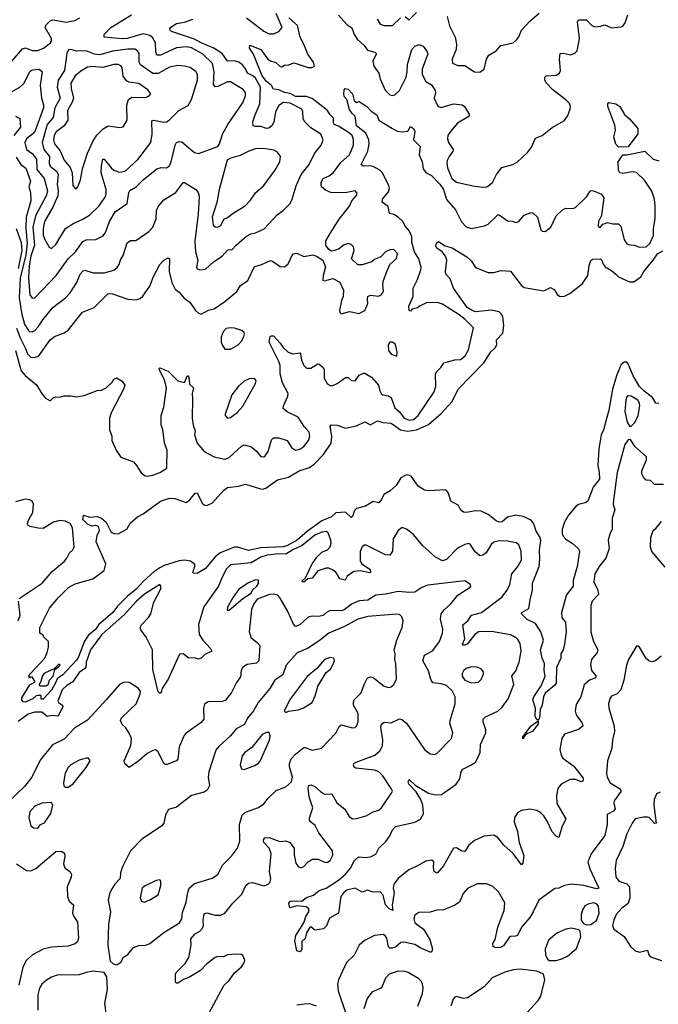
# Model space of a CAD drawing. Extents: x 1771496 to 1971148, y 471553 to 643630.
# Tile 365 of 656: x 1841815 to 1846422, y 586297 to 593401. Entities that reach past the tile are written whole.
import ezdxf

# ---------------------------------------------------------------- set-up
doc = ezdxf.new("R2010")
doc.units = 0

msp = doc.modelspace()

# ---------------------------------------------------------------- linework, layer by layer
at = {"layer": '0CON10XD'}
for points in [[(1841755, 592881.2), (1841815, 592913.5), (1841845, 592940.3), (1841891.5, 593028.5), (1841905, 593040), (1841955, 593044.4), (1841976.1, 593026.1), (1841962.4, 592925), (1841967.4, 592882.6), (1841972.9, 592835), (1841987.1, 592787.1), (1841986.3, 592765), (1841922.9, 592587.1), (1841865, 592540.4), (1841852.8, 592515), (1841864.2, 592464.2), (1841905, 592436.1), (1841935.5, 592395.5), (1841939.8, 592319.8), (1841991.9, 592255), (1842016.1, 592165), (1842008.3, 592135), (1841928.1, 591985), (1841908.8, 591905), (1841921.6, 591775), (1841895.7, 591695), (1841883.6, 591625), (1841878.1, 591538.1), (1841887.5, 591415), (1841905, 591392.5), (1841923.3, 591395), (1842078.9, 591555), (1842163.9, 591676.1), (1842217.9, 591725), (1842269.8, 591800.2), (1842295, 591812.7), (1842365, 591815.6), (1842418.1, 591841.9), (1842433.5, 591865), (1842463.2, 591945), (1842503.8, 592015), (1842590, 592075), (1842601.9, 592155), (1842610.5, 592169.5), (1842655, 592194.4), (1842705, 592244.4), (1842804.7, 592325.3), (1842835, 592333.5), (1842875, 592333.1), (1842895, 592345.8), (1842908.8, 592375), (1842935.6, 592495), (1842945.6, 592514.4), (1842965, 592523.1), (1842985, 592518.5), (1843050, 592465), (1843075, 592443.3), (1843105, 592436.5), (1843243.2, 592486.8), (1843255.5, 592504.5), (1843277.8, 592575), (1843315.5, 592645), (1843426.9, 592805), (1843445, 592853.3), (1843443.6, 592875), (1843426.7, 592896.7), (1843335, 592952.2), (1843315, 592952.5), (1843245, 592920), (1843225, 592917.1), (1843214, 592934), (1843217.6, 593025), (1843205.6, 593085.6), (1843133.8, 593155), (1843055, 593197.2), (1843015, 593206.2), (1842945, 593198.5), (1842830.8, 593145), (1842805.4, 593145.4), (1842797.8, 593167.8), (1842793.7, 593233.7), (1842772.6, 593272.6), (1842755, 593287.7), (1842705, 593298), (1842591.2, 593265), (1842555, 593262.4), (1842425, 593274), (1842424.3, 593295), (1842473.1, 593345), (1842622.5, 593435)], [(1843450.6, 593415), (1843575, 593318), (1843615, 593298.2), (1843645, 593299.5), (1843683.8, 593315), (1843707.9, 593345), (1843666, 593446)], [(1844115, 593434.5), (1844175, 593365.5), (1844211.1, 593341.1), (1844227.3, 593295), (1844249.6, 593259.6), (1844300.4, 593215), (1844325, 593181.5), (1844375.8, 593165.8), (1844388.9, 593155), (1844361.8, 593105), (1844370.6, 593065), (1844405.6, 593015), (1844414.5, 592975), (1844452.3, 592892.3), (1844485, 592858.2), (1844505, 592853.5), (1844522.3, 592857.7), (1844555, 592890), (1844602, 592985), (1844610.9, 593025), (1844611.9, 593078.1), (1844645, 593185.8), (1844665, 593210), (1844695, 593221.2), (1844725, 593208.8), (1844755, 593170), (1844759.2, 593155), (1844719.2, 593045), (1844718.5, 593005), (1844745, 592955.8), (1844785, 592930.6), (1844810.8, 592895), (1844815.5, 592874.5), (1844805.6, 592835), (1844825.5, 592785.5), (1844834.5, 592774.5), (1844855, 592767.1), (1844945, 592792.9), (1845007, 592787), (1845024, 592775), (1845058.8, 592715), (1845051.2, 592698.8), (1844974.3, 592655), (1844921.9, 592595), (1844904.4, 592565), (1844902.1, 592542.1), (1844908.6, 592515), (1844943.1, 592465), (1844939.8, 592450.2), (1844915, 592419.2), (1844898.8, 592385), (1844895.4, 592365), (1844901.4, 592331.4), (1844932.8, 592255), (1844965, 592227.7), (1845085, 592202.2), (1845155, 592192.5), (1845185, 592194.2), (1845224.6, 592225.4), (1845254.5, 592285), (1845294.2, 592335), (1845373.3, 592355), (1845405, 592375.8), (1845477.7, 592442.3), (1845507.7, 592482.3), (1845535, 592546.7), (1845585, 592565.8), (1845655, 592621.9), (1845745, 592672.5), (1845770.2, 592709.8), (1845785.4, 592754.6), (1845787.5, 592775), (1845780, 592795), (1845755, 592823.3), (1845660, 592895), (1845613.8, 592945), (1845603.6, 592966.4), (1845603.3, 592985), (1845612.5, 592995), (1845685, 593001.4), (1845708, 593015), (1845717.1, 593035), (1845710, 593115), (1845715, 593156.2), (1845735, 593159.2), (1845791.7, 593148.3), (1845820.2, 593159.8), (1845835.5, 593175), (1845852.9, 593265), (1845840, 593385), (1845845, 593400), (1845905, 593400), (1845940.7, 593360.7), (1845965, 593349.5), (1846005, 593352.9), (1846035, 593364.2), (1846085, 593342), (1846155, 593348.8), (1846165.7, 593354.3), (1846181.9, 593378.1), (1846201.9, 593435)], [(1844595, 593424), (1844625, 593398.8), (1844676.6, 593453.4)], [(1844899.8, 593425), (1844916.7, 593356.7), (1844957.1, 593275), (1844967.2, 593225), (1844964.7, 593185.3), (1844935.9, 593115.9), (1844936.2, 593086.2), (1844975, 593070.8), (1845025, 593071.4), (1845095, 593025.8), (1845135, 593022), (1845165.8, 593045), (1845182, 593115), (1845200, 593145), (1845251.2, 593175), (1845286.7, 593215), (1845375, 593234.2), (1845401.2, 593258.8), (1845415, 593276.7), (1845435, 593326.2), (1845495, 593390.8), (1845563.1, 593446.9)], [(1841761.4, 593105), (1841835, 593190.7), (1841857.7, 593197.7), (1841905, 593179.6), (1841945, 593179.3), (1841987.1, 593195), (1842038, 593235), (1842044.4, 593245.6), (1842043.3, 593265), (1841998.9, 593345), (1842005.6, 593364.4), (1842035, 593392), (1842055, 593400.6), (1842153.3, 593383.3), (1842213.8, 593395), (1842248.9, 593415)], [(1841788.6, 592408.6), (1841822.5, 592355), (1841859.1, 592329.1), (1841892.4, 592235), (1841880.7, 592195), (1841894, 592155), (1841894.8, 592095), (1841861.6, 591975), (1841860, 591895), (1841869.5, 591785), (1841859.8, 591705), (1841817.6, 591535), (1841812.2, 591395), (1841831, 591275), (1841849.2, 591205), (1841875, 591160.9), (1841885, 591152.1), (1841905, 591148.2), (1841925, 591158.5), (1841948.8, 591185), (1841980.8, 591235), (1842055, 591324.4), (1842145, 591394.4), (1842180.2, 591429.8), (1842226.3, 591503.7), (1842250.5, 591565), (1842272.2, 591587.8), (1842285, 591592.9), (1842345.5, 591575.5), (1842423.9, 591573.9), (1842495, 591594.4), (1842515, 591610), (1842531.8, 591635), (1842541.3, 591668.7), (1842560.6, 591699.4), (1842589.7, 591790.3), (1842613.2, 591806.8), (1842653, 591807), (1842746.1, 591873.9), (1842776.4, 591903.6), (1842800, 591965), (1842802.7, 592025), (1842816.2, 592055), (1842855, 592101.1), (1842941.9, 592155), (1842995, 592226.2), (1843005, 592226.2), (1843086, 592176), (1843102.2, 592155), (1843108.6, 592128.6), (1843102.2, 591995), (1843079.4, 591805), (1843084, 591725), (1843099.4, 591665), (1843090, 591615), (1843095, 591603.8), (1843115, 591596.2), (1843155, 591601.2), (1843212, 591655), (1843275, 591694.3), (1843315, 591739.2), (1843325, 591744), (1843345, 591740), (1843375.7, 591775), (1843450.5, 591839.5), (1843482.5, 591855), (1843515, 591862.9), (1843577.6, 591892.4), (1843674.6, 591995.4), (1843715.5, 592024.5), (1843765.8, 592075), (1843781.4, 592105), (1843808.9, 592201.1), (1843846.5, 592285), (1843902.5, 592355), (1843941.9, 592435), (1843990.6, 592495), (1844003.3, 592535), (1843986.7, 592575), (1843915, 592621.1), (1843871.2, 592665), (1843860.8, 592685), (1843857.8, 592735), (1843849.2, 592755), (1843765, 592798.1), (1843717.4, 592802.6), (1843685, 592781.4), (1843659.6, 592735), (1843648.5, 592661.5), (1843634.6, 592635.4), (1843611.3, 592618.7), (1843595, 592616.9), (1843555, 592630), (1843515, 592629.4), (1843498.8, 592635), (1843496.2, 592665), (1843513.3, 592715), (1843546.4, 592793.6), (1843552.9, 592915), (1843515, 592979.3), (1843497.9, 592995), (1843458.9, 593015), (1843445, 593045.4), (1843421.9, 593075), (1843395, 593094.8), (1843365, 593105.2), (1843315, 593102.5), (1843276.8, 593156.8), (1843216.5, 593196.5), (1843123.8, 593233.8), (1843075, 593260.4), (1842910, 593315), (1842900, 593325), (1842898, 593335), (1842905, 593346.7), (1842946.1, 593373.9), (1843005, 593382.2), (1843064.4, 593405.6)], [(1844136.1, 591376.1), (1844121.4, 591305), (1844125, 591287.5), (1844135, 591278.8), (1844195, 591296), (1844265, 591282), (1844305, 591302), (1844327.5, 591352.5), (1844323.4, 591385), (1844327.5, 591405), (1844345, 591412.5), (1844403.5, 591406.5), (1844422, 591415), (1844432.4, 591427.6), (1844438.9, 591445), (1844433.6, 591485), (1844437.1, 591512.9), (1844462.5, 591585), (1844485.7, 591634.3), (1844532.7, 591677.3), (1844540.8, 591715), (1844515, 591743.8), (1844485, 591741.4), (1844455, 591725.8), (1844420.6, 591689.4), (1844375, 591670), (1844355, 591654.5), (1844285, 591632.5), (1844255, 591631.5), (1844209.2, 591675), (1844228.1, 591735), (1844222.9, 591762.9), (1844205, 591780), (1844185, 591785.8), (1844155, 591775.7), (1844115.5, 591744.5), (1844085, 591735.8), (1844065, 591732), (1844045, 591742), (1844024.5, 591774.5), (1844022.9, 591805), (1844055, 591858.8), (1844118.6, 591961.4), (1844195, 592056), (1844210.6, 592095), (1844245, 592133.3), (1844248.3, 592148.3), (1844235, 592166.2), (1844175, 592154.2), (1844065, 592152.5), (1844020.7, 592170.7), (1843995, 592192), (1843988.6, 592205), (1843990.5, 592229.5), (1844004.2, 592255), (1844046.5, 592273.5), (1844077.5, 592295), (1844130.5, 592369.5), (1844194.1, 592425.9), (1844222.5, 592495), (1844224.2, 592535.8), (1844212.2, 592565), (1844195, 592582.7), (1844115, 592633.2), (1844084.5, 592645), (1844077.7, 592655), (1844079.6, 592689.6), (1844054.6, 592714.6), (1844036.4, 592745), (1843925, 592833), (1843885, 592846.2), (1843805, 592846.6), (1843765, 592867.5), (1843725, 592875.9), (1843685, 592895.6), (1843645, 592899.5), (1843632.3, 592925), (1843595, 592955.2), (1843565.2, 592995), (1843501.1, 593151.1), (1843473.6, 593196.4), (1843475, 593217.5), (1843553.8, 593185), (1843605.4, 593115.4), (1843625, 593102.9), (1843662.2, 593092.2), (1843695, 593062.5), (1843705, 593060), (1843726.1, 593073.9), (1843755, 593076), (1843795, 593090), (1843895, 593057.1), (1843924.4, 593055.6), (1843941.2, 593065), (1843934.4, 593095), (1843893.1, 593153.1), (1843864.7, 593225), (1843837.2, 593275), (1843818.5, 593358.5), (1843755.7, 593415)], [(1844394.4, 593405), (1844415, 593368), (1844445, 593359.4), (1844505, 593358.1), (1844562.9, 593415)], [(1842045, 591750.8), (1842075, 591779.2), (1842145, 591893.3), (1842205, 591933.8), (1842265, 591958.2), (1842318.8, 591991.2), (1842385, 592056.7), (1842430.7, 592119.3), (1842438.2, 592145), (1842438.2, 592175), (1842403.8, 592295), (1842404, 592346), (1842415, 592395.6), (1842425, 592394.4), (1842475, 592331.2), (1842495.3, 592315.3), (1842535, 592300.4), (1842575, 592308.8), (1842667.2, 592392.8), (1842760.5, 592515), (1842770.4, 592575), (1842767.9, 592672.1), (1842783.5, 592676.5), (1842855, 592662.3), (1842875, 592664.5), (1842894.1, 592675.9), (1842963.4, 592746.6), (1843029.3, 592780.7), (1843055, 592826.2), (1843097.7, 592965), (1843097.9, 593005), (1843086.4, 593026.4), (1843045, 593055.5), (1843005, 593066.7), (1842955, 593070.8), (1842895, 593057.6), (1842815, 593013.5), (1842775, 593012.1), (1842685.5, 593075), (1842678, 593095), (1842677.2, 593157.2), (1842665.3, 593175.3), (1842645, 593187.2), (1842595, 593189.3), (1842485.2, 593174.8), (1842393.6, 593146.4), (1842355, 593151.9), (1842295, 593175.8), (1842225, 593174.6), (1842184.4, 593185.6), (1842166.8, 593183.2), (1842154, 593156), (1842138.8, 593035), (1842091.8, 592965), (1842084.4, 592914.4), (1842107.1, 592835), (1842067.8, 592765), (1842057.6, 592695), (1842012.2, 592645), (1841977.2, 592515), (1841990.2, 592465), (1842031.2, 592415), (1842028.3, 592365), (1842034.7, 592345), (1842083.2, 592305), (1842092.6, 592285), (1842085.7, 592215), (1842093.3, 592165), (1842090.8, 592129.2), (1842052.9, 592047.1), (1841994.8, 591945), (1841983.5, 591895), (1841985, 591846.7), (1841995, 591819.2), (1842028.7, 591758.7), (1842045, 591750.8)], [(1842225, 592183.3), (1842235.6, 592194.4), (1842254.2, 592245), (1842268.9, 592325), (1842303.1, 592436.9), (1842344, 592526), (1842372.1, 592567.9), (1842416, 592614), (1842454.1, 592634.1), (1842536.4, 592623.6), (1842562.3, 592627.7), (1842589.2, 592675), (1842587, 592783), (1842598.8, 592825), (1842625, 592840.8), (1842725, 592840.6), (1842748.8, 592851.2), (1842760, 592865), (1842740, 592895), (1842675, 592940), (1842605, 592950), (1842585, 592960.8), (1842562.3, 592992.3), (1842553.1, 593055), (1842545, 593067.1), (1842525, 593078.2), (1842495, 593076.8), (1842415, 593054.8), (1842336.4, 593063.6), (1842305, 593058.8), (1842255, 593028.9), (1842215, 592994.7), (1842185, 592943.8), (1842185.2, 592905), (1842202.6, 592835), (1842193.9, 592806.1), (1842160.5, 592745), (1842162.9, 592677.1), (1842135.2, 592634.8), (1842079, 592591), (1842064.8, 592565), (1842057.7, 592535), (1842065.3, 592505), (1842106.8, 592455), (1842136.6, 592386.6), (1842180, 592335), (1842193.6, 592295), (1842198.6, 592205), (1842215, 592183.3), (1842225, 592183.3)], [(1841785.4, 591015), (1841826.7, 590866.7), (1841854, 590835), (1841935.9, 590765.9), (1841978.3, 590698.3), (1842000.7, 590670.7), (1842035, 590650), (1842060, 590675), (1842075, 590680), (1842105, 590677.5), (1842135, 590687.5), (1842185, 590687.5), (1842225, 590680), (1842279.3, 590690.7), (1842373.6, 590726.4), (1842405, 590727.5), (1842440, 590745), (1842482.5, 590785), (1842495, 590807.5), (1842513.6, 590816.4), (1842555, 590792.5), (1842572.5, 590765), (1842563.3, 590735), (1842474, 590565), (1842463.8, 590525), (1842461.7, 590441.7), (1842478.6, 590395), (1842479.2, 590365), (1842510.8, 590295), (1842544.5, 590244.5), (1842635, 590210.8), (1842658.6, 590185), (1842690.6, 590130.6), (1842720.2, 590110.2), (1842736.8, 590106.8), (1842775, 590113.8), (1842825, 590134), (1842875.6, 590165), (1842878.2, 590295), (1842858.9, 590345), (1842848.1, 590445), (1842835.7, 590475), (1842834.5, 590545), (1842855.3, 590605), (1842872.9, 590745), (1842859.7, 590799.7), (1842822.5, 590875), (1842820, 590885), (1842825, 590890), (1842885, 590864), (1842955, 590796.2), (1843005, 590782.5), (1843025, 590833.3), (1843035, 590822.5), (1843040.2, 590770.2), (1843069.4, 590745), (1843058.1, 590705), (1843062.2, 590665), (1843058.5, 590525), (1843066.2, 590475), (1843081.2, 590435), (1843076.8, 590405), (1843095.6, 590345), (1843145, 590285.8), (1843216.8, 590246.8), (1843295, 590231.4), (1843325, 590241.9), (1843415, 590324.3), (1843435, 590334.2), (1843488.2, 590318.2), (1843525.5, 590285.5), (1843555, 590248.8), (1843575, 590246.2), (1843585, 590253.8), (1843606.9, 590285), (1843630.3, 590369.7), (1843645.8, 590384.2), (1843685, 590384.3), (1843745, 590364), (1843775, 590313.8), (1843805, 590294.2), (1843835, 590301.4), (1843865, 590321.4), (1843899.4, 590365), (1843908.9, 590395), (1843904.4, 590425), (1843866.7, 590465), (1843825, 590533.1), (1843745, 590571.4), (1843716, 590595), (1843717.1, 590615), (1843749.5, 590685), (1843752.2, 590705), (1843711.1, 590781.1), (1843694.7, 590845), (1843692.9, 590905), (1843685.3, 590935), (1843614.2, 591075), (1843621.2, 591115), (1843628.8, 591121.2), (1843645, 591120), (1843695, 591067.1), (1843716.7, 591035), (1843752.4, 591002.4), (1843785, 590989.1), (1843822.5, 590995), (1843835, 590996.2), (1843840.7, 590990.7), (1843847.1, 590945), (1843865.7, 590905), (1843885, 590885.8), (1843915, 590885.6), (1843965, 590918.6), (1843976.5, 590916.5), (1844005, 590891.4), (1844012.5, 590875), (1844011.5, 590815), (1844034.2, 590775), (1844055, 590762.5), (1844075, 590762.5), (1844105, 590777.1), (1844165, 590819.2), (1844185, 590819.2), (1844208.8, 590798.8), (1844235, 590794.2), (1844264.7, 590835.3), (1844295, 590850), (1844305, 590851.2), (1844353, 590823), (1844404.2, 590765), (1844412.1, 590722.1), (1844422, 590705), (1844435, 590694.2), (1844475, 590687.1), (1844494.4, 590674.4), (1844521.7, 590601.7), (1844555, 590570.6), (1844589.5, 590525), (1844625, 590510.9), (1844655, 590517.1), (1844690, 590545), (1844804.5, 590715), (1844816.3, 590753.7), (1844815.7, 590845), (1844825, 590863.8), (1844856, 590895), (1844875, 590925.7), (1844955, 590947.8), (1844995, 590950), (1845028.6, 590975), (1845051.8, 591018.2), (1845088, 591178), (1845028.9, 591238.9), (1844985, 591272.7), (1844865, 591347.8), (1844835, 591358.9), (1844755, 591361.4), (1844703.2, 591336.8), (1844685, 591321.4), (1844647.1, 591312.9), (1844635, 591297.5), (1844625, 591302.5), (1844622.9, 591335), (1844653.6, 591405), (1844654.6, 591465), (1844685, 591525.7), (1844709.6, 591595), (1844710.7, 591615), (1844695.2, 591675), (1844664.2, 591725), (1844644, 591794), (1844642.8, 591835), (1844626.9, 591875), (1844598.3, 591908.3), (1844577.9, 591945), (1844545.7, 591975.7), (1844515, 591994.5), (1844482.2, 592002.2), (1844473.2, 592053.2), (1844430, 592085), (1844431.8, 592105), (1844475, 592158.9), (1844481.6, 592185), (1844477.1, 592205), (1844429, 592299), (1844412.1, 592315), (1844365, 592340.8), (1844336.4, 592346.4), (1844293.2, 592343.2), (1844277.8, 592355), (1844326.8, 592453.2), (1844335.7, 592505), (1844334.1, 592535), (1844311.7, 592581.7), (1844245, 592636), (1844236.2, 592705), (1844213.5, 592723.5), (1844193.8, 592753.8), (1844174.4, 592824.4), (1844155.9, 592845.9), (1844153.1, 592865), (1844155.8, 592894.2), (1844164, 592905), (1844185, 592900), (1844215, 592865.8), (1844228.8, 592818.8), (1844243.6, 592803.6), (1844265, 592810), (1844318, 592775), (1844351.5, 592741.5), (1844391.2, 592715), (1844406.7, 592675), (1844505, 592616.2), (1844537.7, 592597.7), (1844575, 592592), (1844613.8, 592596.2), (1844635, 592630), (1844656.2, 592615), (1844665.8, 592595), (1844656.9, 592535), (1844704.5, 592485), (1844697.3, 592425), (1844717.6, 592375), (1844726.7, 592325), (1844745, 592297.3), (1844786.1, 592276.1), (1844844.7, 592215), (1844872.8, 592175), (1844894.8, 592104.8), (1844959.1, 592029.1), (1845003, 591943), (1845035, 591906.9), (1845075, 591894.5), (1845167.4, 591912.6), (1845193.7, 591926.3), (1845265, 591994), (1845275, 591993.8), (1845335, 591950), (1845367.5, 591947.5), (1845397, 591937), (1845416.7, 591945), (1845455, 591990), (1845505, 592009.2), (1845520, 592005), (1845550.8, 591975), (1845575, 591883.8), (1845585, 591874), (1845605, 591872.9), (1845645.7, 591905), (1845683.9, 591986.1), (1845730.9, 592029.1), (1845755, 592040), (1845805, 592039.4), (1845825, 592046.9), (1845905.3, 592124.7), (1845928.3, 592161.7), (1845935, 592167.5), (1845955, 592167.1), (1846012.3, 592142.3), (1846028.8, 592115), (1846011.2, 591988.8), (1845991.2, 591945), (1845987.5, 591915), (1845992.5, 591905), (1846005, 591903.3), (1846022.5, 591925), (1846055, 591937.5), (1846095, 591928.9), (1846135, 591928.6), (1846151.7, 591911.7), (1846175, 591813.3), (1846194.5, 591784.5), (1846205, 591778.1), (1846247.5, 591775), (1846285, 591758.6), (1846335, 591762.9), (1846360, 591785), (1846386.7, 591843.3), (1846387.3, 591895), (1846398.9, 591965), (1846398.9, 592055), (1846394.2, 592105), (1846375, 592162.9), (1846323.3, 592243.3), (1846265, 592298), (1846235, 592303.9), (1846165, 592290), (1846143.8, 592295), (1846134.3, 592315), (1846132.9, 592375), (1846165, 592426.2), (1846195, 592424.7), (1846325, 592453.5), (1846385, 592395.6), (1846425, 592381.5)], [(1846135, 592480), (1846115, 592502.5), (1846101.2, 592555), (1846114.2, 592605), (1846108.9, 592638.9), (1846058.8, 592775), (1846057, 592793), (1846065, 592802.5), (1846115, 592793.8), (1846143.3, 592775), (1846177.7, 592717.7), (1846215, 592686.7), (1846273.8, 592615), (1846273.6, 592576.4), (1846205, 592482.5), (1846135, 592480)], [(1841785.5, 592705.5), (1841817, 592687), (1841820.4, 592625), (1841772.4, 592565)], [(1843245, 591904.4), (1843265, 591915.7), (1843288.3, 591961.7), (1843315, 591972.9), (1843354.2, 592005.8), (1843442.4, 592057.6), (1843480.9, 592099.1), (1843515, 592151.5), (1843577.3, 592205), (1843656.3, 592313.7), (1843692.5, 592375), (1843697.5, 592415), (1843675.8, 592445), (1843648.8, 592458.8), (1843605, 592467.5), (1843565, 592472.2), (1843515, 592468.7), (1843467.2, 592452.8), (1843405, 592421.5), (1843337, 592403), (1843312.2, 592387.8), (1843253.1, 592175), (1843237, 592083), (1843203.2, 591975), (1843209.5, 591919.5), (1843225, 591905.7), (1843245, 591904.4)], [(1841790.2, 591895), (1841825, 591794.4), (1841831.4, 591735), (1841803.8, 591605)], [(1846425, 590631.3), (1846403.2, 590633.2), (1846380.3, 590675), (1846319.8, 590719.8), (1846285.4, 590755.4), (1846240.5, 590830.5), (1846205, 590918.8), (1846195, 590930), (1846175, 590929.2), (1846155, 590914.2), (1846122.1, 590837.9), (1846091.1, 590735), (1846065.7, 590584.3), (1846027.6, 590442.4), (1846010.4, 590405), (1845993.8, 590305), (1845985.4, 590185), (1845996, 590136), (1845996.8, 590085), (1845951.5, 590028.5), (1845912.9, 589927.1), (1845895.3, 589914.7), (1845845, 589902.8), (1845823.3, 589886.7), (1845774, 589826), (1845746.2, 589775), (1845728.1, 589725), (1845727.1, 589695), (1845735, 589673.6), (1845755, 589653.8), (1845801.4, 589625), (1845845, 589583.8), (1845852.2, 589565), (1845837.7, 589455), (1845808, 589355), (1845807.5, 589315), (1845759.5, 589250.5), (1845724.6, 589124.6), (1845726.4, 589086.4), (1845751.4, 589055), (1845756.5, 588983.5), (1845746.2, 588895), (1845735.7, 588855), (1845719.2, 588825), (1845717.5, 588795), (1845687.4, 588727.4), (1845684.4, 588615), (1845675, 588599.2), (1845605, 588542.5), (1845592.5, 588515), (1845583.1, 588455), (1845570.5, 588425), (1845565.2, 588364.8), (1845555, 588346.7), (1845545, 588350), (1845533.3, 588375), (1845535.4, 588435), (1845516.8, 588495), (1845523.4, 588516.6), (1845575.7, 588594.3), (1845605.7, 588665), (1845599.2, 588705), (1845600.8, 588755), (1845584.6, 588794.6), (1845571.9, 588855), (1845592.9, 588925), (1845573.3, 588985), (1845535.6, 589045), (1845475, 589073.8), (1845436, 589115), (1845436.7, 589125), (1845487.5, 589152.5), (1845496.4, 589215), (1845514.2, 589285), (1845514.5, 589335), (1845562.9, 589455), (1845568.3, 589508.3), (1845565.3, 589575), (1845573.5, 589643.5), (1845569.3, 589665), (1845541.7, 589711.7), (1845525, 589764.2), (1845505, 589790), (1845447.4, 589817.4), (1845395, 589825.6), (1845335, 589812), (1845295, 589778), (1845275, 589776), (1845253.3, 589785), (1845195, 589830), (1845145, 589854.2), (1845105, 589858.1), (1845035, 589844.4), (1845017.7, 589847.7), (1844999.5, 589859.5), (1844979.1, 589899.1), (1844925, 589926.7), (1844907.5, 589985), (1844895, 590003.8), (1844885, 590008), (1844769.1, 590000.9), (1844735, 590007.2), (1844690.4, 590035), (1844638.1, 590108.1), (1844615, 590117.2), (1844595, 590113.6), (1844565.6, 590095), (1844529.7, 590040.3), (1844487.4, 590002.6), (1844442, 589975), (1844425, 589939.1), (1844405, 589915.7), (1844365, 589925.3), (1844308.5, 589891.5), (1844245, 589875.2), (1844230.3, 589859.7), (1844215, 589817.1), (1844205, 589809.6), (1844165, 589847.1), (1844095, 589843.7), (1844065, 589814.8), (1843995, 589785.5), (1843890.3, 589709.7), (1843815.7, 589645), (1843741.1, 589605), (1843715, 589597.7), (1843555, 589589.4), (1843465, 589572), (1843386.2, 589596.2), (1843365, 589595.9), (1843261.8, 589555), (1843224.1, 589525), (1843155, 589441.1), (1843095, 589406.2), (1843067.5, 589407.5), (1843063, 589413), (1843080, 589465), (1843074.2, 589475), (1843046, 589495), (1843005, 589501.6), (1842965, 589496.7), (1842858, 589462), (1842825, 589446.7), (1842783.3, 589416.7), (1842709.3, 589350.7), (1842655, 589292.2), (1842590.4, 589239.6), (1842520.4, 589169.6), (1842487.9, 589125), (1842384.1, 589035.9), (1842365, 589004.7), (1842310.5, 588959.5), (1842283.3, 588916.7), (1842240, 588805), (1842225, 588780.8), (1842125, 588675.4), (1842085.4, 588644.6), (1842072.8, 588617.2), (1842045, 588564.2), (1841985, 588500), (1841970, 588500), (1841970, 588525), (1841945, 588525.8), (1841935, 588523.8), (1841909.5, 588500.5), (1841855, 588477.3), (1841839.4, 588479.4), (1841830, 588495), (1841831.2, 588508.8), (1841888.8, 588601.2), (1841927, 588623), (1841905, 588660), (1841891.7, 588658.3), (1841885, 588650), (1841880, 588665), (1841892.5, 588685), (1841996.4, 588793.6), (1842012.5, 588835), (1842022.5, 588875), (1842022.5, 588915), (1841990, 588945), (1841985, 588960), (1841960, 588975), (1841960, 589015), (1842030, 589155), (1842095, 589233.3), (1842167.5, 589305), (1842215, 589330), (1842343.6, 589366.4), (1842425, 589426.7), (1842435.8, 589475), (1842366.7, 589635), (1842375, 589680), (1842390, 589715), (1842382.5, 589745), (1842365, 589751.2), (1842335, 589748.1), (1842305, 589760.6), (1842269.6, 589795), (1842275, 589826.7), (1842320.7, 589810.7), (1842373.6, 589816.4), (1842405, 589803.5), (1842437.9, 589775), (1842475, 589703.8), (1842494, 589694), (1842525, 589691.2), (1842588.8, 589725), (1842611.7, 589768.3), (1842665, 589814.2), (1842705, 589836), (1842831.7, 589928.3), (1842895, 589950), (1842935, 589946.7), (1843015, 589917.5), (1843043.3, 589936.7), (1843080, 589985), (1843095, 589987.5), (1843132.1, 589912.1), (1843145, 589900.5), (1843165, 589897.1), (1843205, 589916.4), (1843285, 590004.4), (1843315, 590025.6), (1843394.3, 590035.7), (1843445, 590050), (1843545, 590017.5), (1843565, 590014.7), (1843589.7, 590020.3), (1843675, 590082.1), (1843755, 590101.1), (1843830.6, 590145), (1843905, 590171.3), (1843938.2, 590195), (1844005.7, 590264.3), (1844063.1, 590345), (1844067.5, 590395), (1844054.4, 590465), (1844061.3, 590478.7), (1844105.4, 590475.4), (1844165, 590454.4), (1844245, 590471.1), (1844305, 590500.8), (1844345, 590478.1), (1844395, 590506.5), (1844435, 590495.9), (1844495, 590490.4), (1844561.3, 590441.3), (1844615, 590431.2), (1844678.2, 590441.8), (1844765, 590480.8), (1844855, 590558.7), (1844935, 590646.1), (1844976.9, 590735), (1845164.2, 590925), (1845214.3, 591005.7), (1845245, 591033.3), (1845255.9, 591055), (1845255, 591090.8), (1845300.2, 591139.8), (1845306.3, 591195), (1845299.7, 591259.7), (1845289.3, 591279.3), (1845273.2, 591293.2), (1845215, 591306), (1845105, 591294.3), (1845085, 591299.8), (1845043.7, 591325), (1844944.3, 591464.3), (1844920.3, 591530.3), (1844889.4, 591565), (1844885.6, 591585), (1844896, 591665), (1844886.2, 591695), (1844863.8, 591725), (1844825, 591753.1), (1844817.3, 591767.3), (1844820.6, 591789.4), (1844835, 591800.6), (1844885, 591770), (1844935, 591753.8), (1845040.4, 591690.4), (1845071.5, 591661.5), (1845104.2, 591614.2), (1845195, 591578), (1845235, 591576), (1845288.8, 591591.2), (1845355, 591585.8), (1845435, 591484.3), (1845455, 591467.8), (1845595, 591445.8), (1845645, 591469.2), (1845670.8, 591455), (1845695.5, 591415.5), (1845715, 591404.4), (1845745, 591405.5), (1845784.2, 591425), (1845875, 591498.2), (1845913.3, 591555), (1845922.1, 591627.9), (1845935.5, 591664.5), (1845946.7, 591673.3), (1846005, 591674.4), (1846015.3, 591665.3), (1846025, 591636), (1846038.2, 591618.2), (1846085, 591592.2), (1846114.7, 591564.7), (1846135, 591545.5), (1846215, 591508.5), (1846245, 591510), (1846295, 591546.5), (1846317.1, 591585), (1846385.7, 591665), (1846415, 591712.1), (1846455, 591732.8)], [(1841791.4, 591175), (1841818.1, 591105), (1841854.4, 591034.4), (1841871, 590991), (1841895, 590965.5), (1841925, 590963.8), (1841953.4, 590976.6), (1842035, 591091.9), (1842065, 591115.6), (1842135, 591141.4), (1842165, 591160.8), (1842268.5, 591291.5), (1842352.5, 591325), (1842452.5, 591425), (1842485, 591424.2), (1842595, 591384.3), (1842655, 591379.2), (1842685, 591388.8), (1842704.4, 591405.6), (1842755, 591478.8), (1842781.3, 591548.7), (1842825, 591634), (1842855, 591666), (1842885, 591683.3), (1842895.8, 591675.8), (1842893.3, 591585), (1842911.8, 591505), (1842937.1, 591457.1), (1842965, 591434.5), (1843001.2, 591391.2), (1843042.4, 591362.4), (1843082.8, 591302.8), (1843105, 591284), (1843125, 591276.2), (1843177.5, 591305), (1843217.5, 591315), (1843295, 591368.8), (1843380.6, 591439.4), (1843407.9, 591482.1), (1843460.3, 591519.7), (1843509.1, 591620.9), (1843555, 591632.5), (1843625, 591664), (1843639.7, 591659.7), (1843695, 591619.2), (1843725, 591617.1), (1843750.9, 591639.1), (1843785, 591712.5), (1843815, 591717.5), (1843865, 591693.3), (1843930, 591705), (1843955.9, 591695.9), (1844002.5, 591665), (1844020, 591615), (1844003.8, 591555), (1844002.5, 591522.5), (1844015, 591517.5), (1844075, 591532.5), (1844125, 591506.7), (1844150.5, 591450.5), (1844148.1, 591405), (1844136.1, 591376.1)], [(1843295, 591023.3), (1843335, 591024.2), (1843390.8, 591055), (1843416.7, 591085), (1843432.5, 591115), (1843435.8, 591135), (1843433.8, 591145), (1843418.3, 591158.3), (1843365, 591175.8), (1843335, 591178.8), (1843305, 591173.3), (1843281.7, 591148.3), (1843268.8, 591111.2), (1843269.2, 591075), (1843275.7, 591055.7), (1843295, 591023.3)], [(1844535, 590972.5), (1844537.1, 591002.9), (1844525, 591056.7), (1844505, 591073.8), (1844485, 591073.3), (1844472, 591055), (1844475, 591013.3), (1844495, 590988), (1844535, 590972.5)], [(1843315, 590526.7), (1843335, 590530), (1843385, 590566.2), (1843425, 590612), (1843515.6, 590775), (1843520, 590795), (1843510.5, 590810.5), (1843475, 590812.5), (1843435, 590792), (1843393.4, 590756.6), (1843346.2, 590695), (1843296.2, 590555), (1843296.7, 590545), (1843315, 590526.7)], [(1846225, 590468.8), (1846251.9, 590495), (1846276.4, 590545), (1846289.5, 590615), (1846286.4, 590635), (1846274.4, 590655), (1846225, 590684.4), (1846205, 590688.1), (1846195, 590680), (1846186.4, 590655), (1846180, 590575), (1846196.3, 590496.3), (1846215, 590468.8), (1846225, 590468.8)], [(1846458.2, 590048.2), (1846395, 590047.1), (1846365, 590075.8), (1846335, 590078.9), (1846320.8, 590090.8), (1846303.8, 590125), (1846303.2, 590145), (1846335.6, 590225), (1846336.9, 590246.9), (1846252.2, 590322.2), (1846221.7, 590371.7), (1846205, 590368.8), (1846181.1, 590335), (1846124.7, 590135), (1846097.9, 589935), (1846096.2, 589905), (1846107.1, 589865), (1846087.9, 589805), (1846089.5, 589725), (1846071.3, 589688.7), (1846060, 589645), (1846066.7, 589585), (1846042.9, 589515), (1845995, 589456.9), (1845965, 589403.8), (1845956.4, 589345), (1845985.6, 589285), (1845991.4, 589255), (1845945.6, 589205), (1845934.4, 589174.4), (1845934.6, 588985), (1845954.7, 588914.7), (1845985.6, 588855), (1845980, 588835), (1845939.5, 588785), (1845931.7, 588751.7), (1845940.5, 588705), (1845972.9, 588665), (1845965, 588651.2), (1845924.3, 588635), (1845888.2, 588601.8), (1845863.7, 588516.3), (1845829.1, 588460.9), (1845822.2, 588415), (1845829.4, 588385), (1845873.1, 588325), (1845876.9, 588305), (1845845, 588281.1), (1845744.1, 588245.9), (1845726.7, 588215), (1845712, 588135), (1845720, 588095), (1845732.1, 588072.1), (1845812.5, 588015), (1845878.8, 587928.8), (1845880.8, 587909.2), (1845865, 587902.2), (1845825, 587919.6), (1845785, 587918.9), (1845720.8, 587885), (1845698.1, 587855), (1845686.7, 587805), (1845690.5, 587745), (1845754.3, 587635), (1845725.5, 587575), (1845705, 587500), (1845685, 587510), (1845655, 587541.2), (1845622.7, 587615), (1845597.1, 587657.1), (1845575, 587679.5), (1845545, 587696.7), (1845495, 587705.5), (1845434.7, 587695.3), (1845408.9, 587681.1), (1845383.3, 587645), (1845383.1, 587615), (1845406.2, 587545), (1845418.9, 587465), (1845452, 587372), (1845445.6, 587315), (1845435, 587302.5), (1845375.9, 587385.9), (1845308, 587445), (1845265, 587501.9), (1845235, 587518.1), (1845165, 587511.1), (1845095, 587478.1), (1845055.7, 587445), (1845025, 587400), (1845005, 587402), (1844965, 587426), (1844945, 587423.3), (1844872.4, 587297.6), (1844825.5, 587244.5), (1844804.6, 587254.6), (1844799.6, 587285), (1844803.1, 587325), (1844787.1, 587337.1), (1844745, 587329.6), (1844675, 587290.5), (1844621.4, 587268.6), (1844544.7, 587205), (1844514.6, 587164.6), (1844508.8, 587135), (1844516.9, 587105), (1844502.5, 587012.5), (1844505.9, 586974.1), (1844480, 586985), (1844454, 587014), (1844437.7, 587085), (1844415, 587107.8), (1844365, 587105.6), (1844325, 587120), (1844285, 587107.5), (1844235, 587136.2), (1844175, 587120), (1844153.5, 587105), (1844132.1, 587075), (1844114.3, 586955), (1844051, 586919), (1844027.6, 586862.4), (1844007.5, 586842.5), (1843945, 586831.4), (1843915, 586856), (1843905, 586850), (1843885, 586812.5), (1843875, 586772.5), (1843850.5, 586749.5), (1843850, 586695), (1843845, 586682.5), (1843835, 586676.7), (1843813.9, 586683.9), (1843798.8, 586755), (1843807.1, 586795), (1843864.4, 586884.4), (1843878.3, 586931.7), (1843901.2, 586965), (1843901.2, 586985), (1843881.2, 587001.2), (1843815, 587008.1), (1843763, 586993), (1843756.9, 587025), (1843760.9, 587039.1), (1843775.5, 587044.5), (1843849.5, 587040.5), (1843885, 587067.5), (1843935, 587085.5), (1843975, 587118.9), (1844025, 587135.4), (1844116, 587194), (1844164.2, 587235.8), (1844200.7, 587279.3), (1844231.1, 587335), (1844255, 587355.7), (1844265, 587361.2), (1844305, 587356.2), (1844345, 587361.2), (1844385, 587380), (1844406.7, 587425), (1844457.3, 587472.7), (1844485, 587512.5), (1844504.3, 587555.7), (1844525, 587581.2), (1844665, 587612.5), (1844706.4, 587633.6), (1844727.4, 587672.6), (1844723.9, 587735), (1844708.4, 587775), (1844675, 587830.8), (1844623.1, 587885), (1844616.9, 587905), (1844625, 587920), (1844668.5, 587878.5), (1844765, 587820.7), (1844815, 587808.9), (1844858.3, 587811.7), (1844964.5, 587885.5), (1844989.4, 587925), (1844998.6, 587975), (1845012, 587995), (1845075, 588024.4), (1845105, 588047.1), (1845136.1, 588113.9), (1845138.3, 588171.7), (1845178.5, 588255), (1845177.9, 588277.9), (1845157.8, 588335), (1845157.5, 588355), (1845175, 588371.4), (1845265, 588412.5), (1845295, 588442), (1845337.7, 588502.3), (1845379.6, 588605), (1845365, 588666.7), (1845391.3, 588698.7), (1845418.9, 588765), (1845432.2, 588845)], [(1841811.4, 589225), (1841976.9, 589335), (1842049.7, 589420.3), (1842138.1, 589495), (1842154, 589516), (1842175, 589554.2), (1842199.2, 589575), (1842207.5, 589595), (1842196.5, 589735), (1842179.1, 589765), (1842145, 589782.5), (1842105, 589787.1), (1842060, 589775), (1841985, 589730.4), (1841948.2, 589731.8), (1841890, 589745), (1841874.5, 589754.5), (1841871.4, 589765), (1841880, 589795), (1841909.2, 589845), (1841914, 589905), (1841905, 589926.7), (1841887.3, 589937.3), (1841855, 589942.5), (1841785, 589921.4)], [(1845432.2, 588845), (1845425, 588900), (1845409.5, 588929.5), (1845395, 588943.1), (1845355, 588961.9), (1845217.7, 588987.7), (1845125, 588983.6), (1845095, 588963.3), (1845045, 588898.5), (1845025, 588888.1), (1845015, 588888), (1845009.2, 588895), (1845025.4, 588935), (1845010.6, 589035), (1845048.2, 589065), (1845075, 589105.5), (1845145.2, 589124.8), (1845293.5, 589235), (1845332.7, 589285), (1845351.5, 589325), (1845365, 589402.5), (1845408.5, 589455), (1845434.4, 589505), (1845431.5, 589565), (1845423.5, 589593.5), (1845415, 589611.2), (1845397, 589627), (1845335, 589639.4), (1845275, 589640.9), (1845235, 589631.9), (1845216, 589614), (1845180, 589555), (1845155, 589536.7), (1845135, 589533.5), (1845099.2, 589565), (1845065, 589616.2), (1845055, 589622), (1845025, 589614.2), (1844972.6, 589587.4), (1844895, 589505.8), (1844865, 589496), (1844815, 589523.8), (1844724.3, 589604.3), (1844655, 589686.2), (1844605, 589726.2), (1844575, 589736.2), (1844545, 589716.7), (1844509.2, 589655), (1844504.3, 589565.7), (1844485, 589538.8), (1844455, 589540), (1844315, 589610.5), (1844300.6, 589609.4), (1844285, 589597.5), (1844270, 589565), (1844270.4, 589495), (1844283.6, 589475), (1844343.6, 589435), (1844345, 589413.5), (1844335, 589411.1), (1844275, 589425.3), (1844225, 589420), (1844176.2, 589385), (1844161.7, 589358.3), (1844125, 589367.1), (1844107.8, 589395), (1844095, 589415.7), (1844071.1, 589431.1), (1844045, 589443.3), (1844025, 589443.3), (1843965, 589424.3), (1843925, 589371.1), (1843893.2, 589366.8), (1843865, 589343.8), (1843852.2, 589345), (1843855, 589355.6), (1843876, 589374), (1843924.7, 589475.3), (1843957.7, 589522.3), (1843995, 589560), (1844035, 589576.5), (1844055, 589598), (1844062.1, 589625), (1844058.8, 589645), (1844039.6, 589699.6), (1844025, 589709.1), (1843995, 589704.1), (1843945, 589682.7), (1843852.5, 589607.5), (1843785, 589577.3), (1843735, 589545.8), (1843685, 589547.3), (1843601.3, 589538.7), (1843555, 589523), (1843485, 589482.4), (1843335, 589467.8), (1843304.1, 589435.9), (1843267.6, 589362.4), (1843248.8, 589315), (1843143.5, 589165), (1843105, 589037.5), (1843110.4, 588965), (1843135.4, 588925), (1843192.2, 588865), (1843201.2, 588845), (1843149.4, 588820.6), (1843125, 588795.8), (1843105, 588787.5), (1843075, 588797.1), (1843035, 588795.8), (1842995, 588826.2), (1842967.7, 588822.3), (1842885, 588643.1), (1842842.2, 588575), (1842835, 588546.2), (1842825, 588538.6), (1842815, 588551.2), (1842775, 588712.5), (1842773.1, 588855), (1842728.1, 588945), (1842688.9, 588998.9), (1842684.4, 589015), (1842692.9, 589035), (1842743.1, 589086.9), (1842761.9, 589115), (1842782.3, 589197.7), (1842832.2, 589295), (1842833.8, 589315), (1842825, 589325.8), (1842715, 589255.6), (1842655, 589203.8), (1842571.1, 589108.9), (1842408.4, 588965), (1842325.6, 588855), (1842295, 588766), (1842292.3, 588725), (1842245, 588691.8), (1842197.2, 588622.8), (1842155, 588597.5), (1842122.3, 588565), (1842090, 588485), (1842094.4, 588475), (1842124.2, 588455), (1842125.7, 588445), (1842099.8, 588390.2), (1842086.7, 588376.7), (1842045, 588380.9), (1842013, 588373), (1841974.2, 588405), (1841925, 588406.1), (1841875, 588390.6), (1841805, 588337.4)], [(1846471.2, 589451.2), (1846374.6, 589564.6), (1846366.7, 589595), (1846368.1, 589665), (1846384.5, 589715.5), (1846405, 589730.8), (1846445, 589780)], [(1844825, 588888.8), (1844842.5, 588915), (1844865.6, 588975), (1844866.4, 589005), (1844849.6, 589075), (1844856, 589114), (1844877.2, 589142.8), (1844924.6, 589185.4), (1844975, 589250), (1845065, 589307.5), (1845070, 589315), (1845066.4, 589326.4), (1845025, 589352), (1844758.7, 589321.3), (1844715.3, 589304.7), (1844665, 589270), (1844625, 589267.5), (1844545, 589274.7), (1844455, 589256.2), (1844385, 589250), (1844326.7, 589213.3), (1844265, 589207.6), (1844212.3, 589187.7), (1844155, 589142.7), (1844135, 589137.1), (1844055, 589139.5), (1844029.2, 589125), (1844005, 589101.5), (1843970, 589095), (1843925, 589098.1), (1843895, 589089.4), (1843835, 589034.4), (1843805, 589022), (1843789.7, 589039.7), (1843747.1, 589135), (1843695, 589227.5), (1843675, 589249.2), (1843645, 589255.8), (1843617, 589253), (1843528.8, 589221.2), (1843505, 589187.5), (1843488, 589145), (1843469.4, 588985), (1843485, 588942), (1843528.6, 588908.6), (1843547.1, 588885), (1843539.4, 588775), (1843522.1, 588757.9), (1843455, 588749.4), (1843421.7, 588728.3), (1843413.4, 588706.6), (1843408.9, 588661.1), (1843379.8, 588620.2), (1843343.7, 588546.3), (1843299.3, 588490.7), (1843277.6, 588482.4), (1843175, 588480), (1843147, 588463), (1843141.2, 588435), (1843142.9, 588355), (1843125, 588330.8), (1843015, 588253.8), (1843002.4, 588237.6), (1842964.3, 588155), (1842955.8, 588065), (1842947, 588053), (1842876.4, 588026.4), (1842865, 588028), (1842855, 588036.2), (1842810.5, 588120.5), (1842795, 588133.3), (1842775, 588128.8), (1842735, 588106), (1842675, 588054), (1842605, 588006.7), (1842572.7, 588032.7), (1842569.2, 588055), (1842617.7, 588165), (1842620.7, 588215), (1842605, 588254.3), (1842580.9, 588290.9), (1842554.2, 588315), (1842542.2, 588345), (1842550.6, 588365), (1842654.4, 588465), (1842684.4, 588535), (1842686.3, 588556.3), (1842669.1, 588579.1), (1842605, 588619.2), (1842568.8, 588621.2), (1842535, 588604), (1842438.9, 588495), (1842303.4, 588346.6), (1842211.2, 588288.8), (1842135, 588210.8), (1842050.6, 588169.4), (1841962.4, 588057.6), (1841903.6, 587936.4), (1841850.5, 587869.5), (1841735, 587758.1)], [(1843325, 589141.2), (1843424.5, 589225.5), (1843485.8, 589264.2), (1843494, 589285), (1843526.2, 589313.8), (1843537.4, 589332.6), (1843537.7, 589357.7), (1843515, 589360.8), (1843465, 589338.6), (1843395, 589292), (1843355, 589235.8), (1843315, 589162.5), (1843311.2, 589141.2), (1843325, 589141.2)], [(1841804.5, 589065), (1841817.8, 589105), (1841805.8, 589205)], [(1842515, 586582), (1842545, 586600.8), (1842565, 586638.1), (1842595, 586657.8), (1842635, 586706.7), (1842675, 586721.1), (1842725, 586724.7), (1842752.9, 586735), (1842855.5, 586814.5), (1842966.9, 586885), (1842985.5, 586915), (1842990.2, 586959.8), (1843017.1, 587035), (1843027.8, 587105), (1843038.6, 587135), (1843075, 587168.6), (1843203.7, 587206.3), (1843244.2, 587235), (1843277.8, 587302.2), (1843342, 587365), (1843385.6, 587425), (1843401.9, 587475), (1843401.2, 587595), (1843418.7, 587661.3), (1843445, 587683.6), (1843537, 587717), (1843575.8, 587744.2), (1843606.6, 587783.4), (1843665, 587840), (1843735, 587866.7), (1843775, 587902.9), (1843782.5, 587935), (1843761.3, 588011.3), (1843760.8, 588035), (1843772.3, 588067.7), (1843805, 588102.7), (1843865, 588149.1), (1843875, 588150.4), (1843925, 588130), (1843991.2, 588145), (1844095.4, 588254.6), (1844119.1, 588300.9), (1844135, 588314), (1844215, 588292), (1844235, 588293.8), (1844245.8, 588304.2), (1844255.8, 588335), (1844256.9, 588395), (1844222.9, 588455), (1844221.9, 588478.1), (1844228, 588495), (1844279.2, 588545), (1844300, 588605), (1844325, 588653.8), (1844345, 588660.8), (1844365.6, 588655.6), (1844445, 588592), (1844475, 588582), (1844495, 588588), (1844515, 588603.8), (1844534.2, 588645.8), (1844528.9, 588755), (1844520, 588785), (1844524.3, 588825), (1844517.5, 588855), (1844534.5, 588925.5), (1844572.9, 589015), (1844580.8, 589065), (1844572.7, 589092.7), (1844555, 589109.2), (1844535, 589112.9), (1844325.3, 589094.7), (1844255, 589076.1), (1844156.9, 589023.1), (1844044.8, 588975.2), (1843975, 588920), (1843891.2, 588865), (1843817.1, 588832.9), (1843737.5, 588745), (1843712.5, 588675), (1843655.5, 588635), (1843619.1, 588575), (1843535, 588475.7), (1843502.7, 588415), (1843458.1, 588361.9), (1843437.7, 588315), (1843376.3, 588283.7), (1843335, 588233.5), (1843251.5, 588158.5), (1843229.8, 588130.2), (1843180.4, 587975), (1843174.6, 587935.4), (1843184, 587876), (1843167.4, 587842.6), (1843145, 587828.7), (1843055, 587803.1), (1842945, 587720), (1842888.3, 587701.7), (1842865.9, 587664.1), (1842854, 587605), (1842837.6, 587582.4), (1842695, 587490), (1842614.5, 587405.5), (1842554.4, 587285), (1842543.3, 587245), (1842539.5, 587205), (1842500.6, 587165), (1842478.8, 587131.2), (1842462.5, 587095), (1842452.2, 587047.8), (1842470, 586965), (1842454.5, 586875), (1842450, 586725), (1842468.3, 586608.3), (1842488.8, 586588.8), (1842515, 586582)], [(1843179.1, 586230.9), (1843287.7, 586432.3), (1843325, 586470), (1843365, 586523.3), (1843415, 586567.5), (1843433.6, 586596.4), (1843440, 586615), (1843425, 586650), (1843415, 586657.5), (1843375, 586660), (1843315, 586653.3), (1843285, 586640), (1843245, 586643.3), (1843225, 586636), (1843165, 586588.6), (1843118.3, 586541.7), (1843035, 586490), (1843000.5, 586479.5), (1842955, 586450), (1842945, 586450), (1842938.3, 586458.3), (1842940, 586515), (1842944, 586526), (1843009.2, 586590.8), (1843035.6, 586635), (1843052.1, 586725), (1843050, 586770), (1843081.4, 586805), (1843114.2, 586825), (1843133.4, 586846.6), (1843140, 586865), (1843138.1, 586905), (1843145, 586951.2), (1843165, 586956.7), (1843225, 586940), (1843265, 586940), (1843295, 586955.8), (1843353.6, 587026.4), (1843417.9, 587092.1), (1843445.6, 587154.4), (1843465, 587172.5), (1843495, 587175.7), (1843575, 587153.1), (1843607, 587163), (1843620.9, 587179.1), (1843626.2, 587205), (1843617.3, 587255), (1843628.8, 587385), (1843614.2, 587424.2), (1843576.5, 587465), (1843572.9, 587485), (1843582.5, 587497.5), (1843615, 587500.6), (1843692.4, 587472.4), (1843735, 587476.2), (1843764, 587464), (1843794.2, 587425), (1843794.4, 587375), (1843806.9, 587315), (1843825, 587292.5), (1843843, 587283), (1843865, 587290.8), (1843895, 587325.8), (1843925, 587345.7), (1843965, 587344.3), (1844020.3, 587320.3), (1844035, 587322.5), (1844055, 587336), (1844075, 587372.5), (1844071.9, 587405), (1843973.3, 587533.3), (1843946.8, 587586.8), (1843913.3, 587615), (1843906.2, 587625), (1843906.4, 587643.6), (1843929.4, 587715), (1843904, 587794), (1843896.7, 587855), (1843902, 587875), (1843915, 587880), (1843945, 587868.6), (1843985, 587831.9), (1844015, 587814.3), (1844066.8, 587816.8), (1844101.7, 587751.7), (1844160, 587705), (1844192.1, 587652.1), (1844215, 587636), (1844245, 587637.5), (1844315, 587657.8), (1844364.6, 587685.4), (1844403, 587697), (1844425.6, 587715), (1844500, 587825), (1844504, 587835), (1844495.8, 587855), (1844434.4, 587945), (1844405, 587974.5), (1844375, 587985.9), (1844240.9, 588000.9), (1844228.5, 588008.5), (1844222.9, 588025), (1844224.5, 588035.5), (1844241.2, 588045), (1844376.1, 588093.9), (1844413.5, 588125), (1844431.1, 588161.1), (1844435.3, 588205), (1844420.4, 588295), (1844425, 588318.8), (1844445, 588332.9), (1844495, 588328.8), (1844555, 588356.9), (1844572.7, 588352.7), (1844605, 588326.7), (1844735, 588136.2), (1844775, 588104), (1844805, 588100), (1844825, 588106.2), (1844930.8, 588215), (1844939.4, 588255), (1844919.1, 588325), (1844919.2, 588345), (1844957.1, 588465), (1844957.1, 588515), (1844935, 588558), (1844895, 588598), (1844855, 588610), (1844795, 588616.2), (1844781.8, 588641.8), (1844765, 588704.2), (1844724.2, 588775), (1844735, 588816.2), (1844792.4, 588847.6), (1844825, 588888.8)], [(1846441.9, 588808.1), (1846401.2, 588775), (1846375, 588767.1), (1846354.6, 588774.6), (1846335, 588791.4), (1846285, 588873.3), (1846275, 588882.5), (1846265, 588880), (1846208, 588785), (1846192, 588745), (1846172.5, 588635), (1846152.5, 588565), (1846125, 588538.1), (1846085, 588521.4), (1846074.1, 588505.9), (1846063.3, 588466.7), (1846065.4, 588435.4), (1846103.1, 588305), (1846105.6, 588265.6), (1846091.1, 588205), (1846085.5, 588145), (1846056.5, 588055), (1846047.9, 587965), (1846052.9, 587935), (1846074.4, 587895), (1846142.5, 587855), (1846154.6, 587835), (1846104.4, 587765), (1846100, 587745), (1846110, 587710), (1846099.2, 587690.8), (1846054.1, 587665.9), (1846051.9, 587595), (1846035.5, 587515), (1845937.4, 587382.6), (1845914.6, 587325.4), (1845927.5, 587275), (1845993.8, 587135), (1845975, 587130), (1845885, 587154.2), (1845796.3, 587163.7), (1845745.5, 587154.5), (1845705, 587135.7), (1845675, 587132.5), (1845560.7, 587049.3), (1845520, 586965), (1845495, 586924.3), (1845435.5, 586854.5), (1845405.5, 586794.5), (1845392.1, 586787.9), (1845355, 586785.6), (1845345, 586778.6), (1845305, 586720), (1845283.2, 586706.8), (1845250, 586705), (1845231.2, 586715), (1845228, 586735), (1845244.5, 586765), (1845263.2, 586855), (1845310, 586975), (1845315, 587028.8), (1845269.5, 587109.5), (1845228, 587148), (1845185, 587165.7), (1845115, 587167.5), (1845045, 587133.1), (1845015, 587096), (1844987.8, 587035), (1844955, 587012.2), (1844875, 586978.1), (1844825, 586975.6), (1844776.8, 586963.2), (1844695, 586960), (1844665, 586940), (1844657.5, 586915), (1844665.4, 586885.4), (1844728.7, 586838.7), (1844774.5, 586765), (1844792.2, 586695), (1844786.8, 586673.2), (1844775, 586673.3), (1844704.7, 586704.7), (1844665, 586729.2), (1844585, 586746.9), (1844565, 586742.5), (1844525, 586709.4), (1844501.9, 586701.9), (1844485, 586703.1), (1844475, 586712), (1844462.7, 586775), (1844455, 586790), (1844440.4, 586800.4), (1844375, 586793.5), (1844301.7, 586758.3), (1844262.9, 586725), (1844227.2, 586652.8), (1844172, 586598), (1844114.4, 586475), (1844107.5, 586445), (1844113.6, 586395), (1844171, 586225)], [(1842005, 588594.2), (1842020, 588605), (1842031.2, 588635), (1842056.2, 588663.8), (1842067.5, 588712.5), (1842097.5, 588735), (1842107.5, 588745), (1842105, 588750), (1842095, 588750), (1842062.5, 588717.5), (1841995, 588686.2), (1841979.5, 588670.5), (1841965, 588620), (1841952.5, 588605), (1841960, 588595), (1842005, 588594.2)], [(1843735, 588403.3), (1843755, 588413.3), (1843825, 588422.9), (1843863, 588437), (1843923.8, 588475), (1843946.4, 588523.6), (1843966.8, 588593.2), (1843984, 588625), (1844025, 588690), (1844056.2, 588715), (1844075, 588747.5), (1844085.7, 588775), (1844080, 588795), (1844055, 588800), (1844014, 588785), (1843959.7, 588720.3), (1843888.7, 588661.3), (1843765, 588500), (1843723.3, 588415), (1843735, 588403.3)], [(1845075, 588616.7), (1845125, 588620.8), (1845145, 588641.2), (1845160.3, 588679.7), (1845160.8, 588695), (1845146.1, 588716.1), (1845115, 588730), (1845075, 588732.1), (1845035, 588719.1), (1845016.7, 588703.3), (1845007.8, 588685), (1845007.5, 588665), (1845026.7, 588636.7), (1845075, 588616.7)], [(1845445, 588212.5), (1845445, 588227.5), (1845504.2, 588305.8), (1845555, 588342.5), (1845555, 588320), (1845515, 588265.6), (1845478.3, 588251.7), (1845461.7, 588238.3), (1845445, 588212.5)], [(1843435, 587992.5), (1843510.3, 588019.7), (1843535.5, 588034.5), (1843548.7, 588051.3), (1843616.4, 588203.6), (1843622, 588235), (1843615, 588257.5), (1843595, 588258.8), (1843565, 588244), (1843488.7, 588151.3), (1843438.8, 588115), (1843419.1, 588090.9), (1843405.8, 588025), (1843416.1, 587996.1), (1843435, 587992.5)], [(1842165, 587863.8), (1842197.5, 587885), (1842295, 588006.2), (1842322.5, 588055), (1842312.5, 588072.5), (1842295, 588073.8), (1842245, 588058), (1842185, 588026), (1842165, 588006.2), (1842142.9, 587965), (1842131.2, 587895), (1842134, 587874), (1842142.5, 587865), (1842165, 587863.8)], [(1846435, 587828.5), (1846409.2, 587815), (1846392.5, 587775), (1846388.6, 587735), (1846405.4, 587604.6), (1846395, 587602.5), (1846356.2, 587645), (1846345, 587648), (1846315, 587648), (1846255, 587634.4), (1846233.9, 587605), (1846195, 587527.1), (1846166.9, 587435), (1846117.7, 587335), (1846111.2, 587275), (1846116.3, 587216.3), (1846136.4, 587186.4), (1846195, 587165.7), (1846214.4, 587145), (1846216.9, 587065), (1846204.3, 587025), (1846159.4, 586990.6), (1846118.5, 586945), (1846100, 586905), (1846091.2, 586865), (1846100.6, 586840.6), (1846175, 586786.2), (1846222, 586715), (1846255, 586684.2), (1846285, 586674.6), (1846345, 586687.1), (1846353.3, 586655), (1846365, 586639.2), (1846445, 586614.3)], [(1841945, 587568.8), (1841965.5, 587594.5), (1841995, 587607.1), (1842038.9, 587675), (1842053.3, 587735), (1842045, 587752.5), (1841975, 587749.2), (1841925, 587725.8), (1841888.6, 587685), (1841880, 587645), (1841895.8, 587585.8), (1841915, 587570), (1841945, 587568.8)], [(1841790.9, 587310.9), (1841865, 587262.9), (1841895, 587260), (1841932.3, 587277.7), (1842075, 587400), (1842115, 587403.3), (1842138.6, 587388.6), (1842140.8, 587365), (1842130.8, 587310.8), (1842141.7, 587281.7), (1842177.5, 587255), (1842188.8, 587235), (1842186.2, 587215), (1842156.7, 587145), (1842158.8, 587075), (1842171.2, 587041.2), (1842203.3, 587015), (1842195.8, 586955), (1842202, 586935), (1842231.2, 586891.2), (1842238.9, 586775), (1842231.3, 586748.7), (1842215.5, 586734.5), (1842164.3, 586715.7), (1842045, 586708.6), (1841985, 586694.3), (1841906.8, 586653.2), (1841864.5, 586615.5), (1841837.1, 586565), (1841807.8, 586435)], [(1842715, 587034), (1842755, 587050), (1842815, 587086.7), (1842833.8, 587155), (1842833.3, 587185), (1842826.1, 587196.1), (1842798.3, 587191.7), (1842715, 587150.8), (1842698.6, 587135), (1842684.2, 587065), (1842692.5, 587042.5), (1842715, 587034)], [(1845905, 586870.8), (1845935, 586874), (1845976.8, 586903.2), (1845994.4, 586955), (1845989.5, 587005), (1845975, 587021.1), (1845955, 587028.5), (1845915, 587020.9), (1845892.7, 587007.3), (1845875, 586978.8), (1845864.5, 586944.5), (1845865.6, 586905.6), (1845881.3, 586881.3), (1845905, 586870.8)], [(1845685, 586614.5), (1845725, 586624.4), (1845766.2, 586645), (1845830.5, 586699.5), (1845864, 586785), (1845857.5, 586825), (1845847.5, 586835), (1845796.3, 586846.3), (1845755, 586840.5), (1845688.8, 586811.2), (1845630.9, 586759.1), (1845606.4, 586695), (1845608.5, 586655), (1845623.1, 586623.1), (1845634.5, 586614.5), (1845685, 586614.5)], [(1842441.2, 586215), (1842430, 586305), (1842448.5, 586405), (1842442.5, 586495), (1842425, 586526.2), (1842345, 586535.4), (1842295, 586527.9), (1842245, 586509.6), (1842085, 586507.1), (1842045, 586492.8), (1842009.3, 586470.7), (1841975, 586441.8), (1841958, 586415), (1841945.3, 586365), (1841945.2, 586255)], [(1844687.1, 586285), (1844720.9, 586375), (1844726.5, 586415), (1844720, 586445), (1844711.2, 586465), (1844695, 586481.2), (1844617.8, 586527.8), (1844594.6, 586534.6), (1844545, 586535.4), (1844479.2, 586515), (1844453.5, 586485), (1844424.5, 586415.5), (1844355, 586384.2), (1844321.4, 586338.6), (1844296.7, 586265)], [(1845474.3, 586235), (1845555, 586324.3), (1845575.6, 586355), (1845603.5, 586475), (1845594.5, 586514.5), (1845545.5, 586535.5), (1845425, 586550.4), (1845376.4, 586546.4), (1845315, 586529.6), (1845222.4, 586487.6), (1845166, 586424), (1845045, 586344.2), (1845015, 586340), (1844965, 586353.3), (1844955, 586350), (1844941.2, 586335), (1844924.2, 586285)], [(1843955.6, 586285), (1843905, 586301.1), (1843868.9, 586298.9), (1843815, 586290.5)]]:
    msp.add_lwpolyline(points, dxfattribs=at)

doc.saveas('drawing.dxf')
